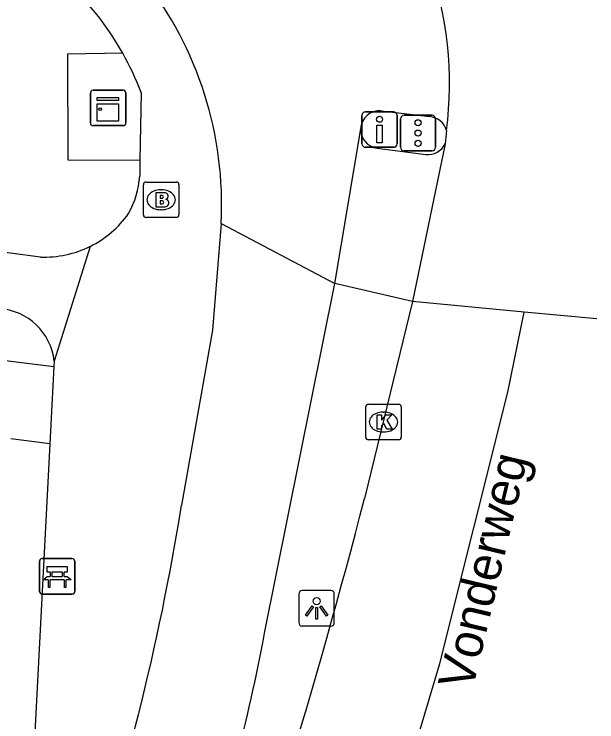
# Model space of a CAD drawing. Extents: x 159961 to 160856, y 382704 to 383353.
# Drawn here: x 160671.59 to 160688.01, y 383253.46 to 383273.4 of the extents above; entities that cross this region are included whole.
import ezdxf

# ---------------------------------------------------------------- set-up
doc = ezdxf.new("R2010")
doc.units = 0
for name, color, linetype in [('IMGEO_Bank', 7, 'Continuous'), ('IMGEO_Brandkraan', 7, 'Continuous'), ('IMGEO_Drukknoppaal', 7, 'Continuous'), ('IMGEO_Fietspad_open', 7, 'Continuous'), ('IMGEO_Kast', 7, 'Continuous'), ('IMGEO_Kolk', 7, 'Continuous'), ('IMGEO_Lichtpunt', 7, 'Continuous'), ('IMGEO_Openbare_ruimte_label', 7, 'Continuous'), ('IMGEO_Rijbaan_lokaal_gesloten', 7, 'Continuous'), ('IMGEO_Verkeersregelinstallatiepaal', 7, 'Continuous'), ('IMGEO_Voetpad_open', 7, 'Continuous')]:
    doc.layers.add(name, color=color, linetype=linetype)

msp = doc.modelspace()

# ---------------------------------------------------------------- linework, layer by layer
at = {"layer": 'IMGEO_Bank'}
for p, q in [((160672.38, 383258.058), (160673.221, 383258.058)), ((160673.221, 383258.058), (160672.38, 383258.058)), ((160672.305, 383257.133), (160672.305, 383257.974)), ((160672.305, 383257.974), (160672.305, 383257.133)), ((160673.305, 383257.983), (160673.305, 383257.142)), ((160673.305, 383257.142), (160673.305, 383257.983)), ((160672.614, 383257.564), (160672.614, 383257.67)), ((160672.658, 383257.67), (160672.658, 383257.564)), ((160672.946, 383257.676), (160672.664, 383257.676)), ((160672.952, 383257.564), (160672.952, 383257.67)), ((160672.996, 383257.67), (160672.996, 383257.564)), ((160673.002, 383257.456), (160672.609, 383257.456)), ((160672.664, 383257.558), (160672.946, 383257.558)), ((160673.23, 383257.058), (160672.389, 383257.058)), ((160672.389, 383257.058), (160673.23, 383257.058))]:
    msp.add_line(p, q, dxfattribs=at)
for points in [[(160672.608, 383257.676), (160672.522, 383257.676), (160672.522, 383257.837), (160673.085, 383257.837), (160673.085, 383257.676), (160673.002, 383257.676)], [(160672.552, 383257.456), (160672.41, 383257.456), (160672.522, 383257.558), (160672.608, 383257.558)], [(160672.602, 383257.449), (160672.602, 383257.242), (160672.559, 383257.242), (160672.559, 383257.449)], [(160673.002, 383257.558), (160673.085, 383257.558), (160673.197, 383257.456), (160673.058, 383257.456)], [(160673.052, 383257.449), (160673.052, 383257.242), (160673.008, 383257.242), (160673.008, 383257.449)]]:
    msp.add_lwpolyline(points, dxfattribs=at)
for centre, radius, start, end in [((160672.383, 383257.98), 0.0779, 92.4484, 184.2845), ((160672.383, 383257.98), 0.0779, 92.4484, 184.2845), ((160673.227, 383257.98), 0.0779, 2.4484, 94.2845), ((160673.227, 383257.98), 0.0779, 2.4484, 94.2845), ((160672.607, 383257.669), 0.00671, 2.8957, 87.1043), ((160672.664, 383257.669), 0.00671, 92.8957, 177.1043), ((160672.946, 383257.669), 0.00671, 2.8957, 87.1043), ((160673.003, 383257.669), 0.00671, 92.8957, 177.1043), ((160672.552, 383257.449), 0.00671, 2.8957, 87.1043), ((160672.609, 383257.449), 0.00671, 92.8957, 177.1043), ((160672.607, 383257.565), 0.00671, 272.8957, 357.1043), ((160672.664, 383257.565), 0.00671, 182.8957, 267.1043), ((160672.946, 383257.565), 0.00671, 272.8957, 357.1043), ((160673.003, 383257.565), 0.00671, 182.8957, 267.1043), ((160673.001, 383257.449), 0.00671, 2.8957, 87.1043), ((160673.058, 383257.449), 0.00671, 92.8957, 177.1043), ((160672.383, 383257.136), 0.0779, 182.4484, 274.2845), ((160672.383, 383257.136), 0.0779, 182.4484, 274.2845), ((160673.227, 383257.136), 0.0779, 272.4484, 4.2845), ((160673.227, 383257.136), 0.0779, 272.4484, 4.2845)]:
    msp.add_arc(centre, radius, start, end, dxfattribs=at)
at = {"layer": 'IMGEO_Brandkraan'}
for p, q in [((160675.308, 383268.67), (160676.16, 383268.67)), ((160675.233, 383267.744), (160675.233, 383268.596)), ((160675.721, 383268.45), (160675.746, 383268.45)), ((160676.234, 383268.596), (160676.234, 383267.744)), ((160675.744, 383267.89), (160675.719, 383267.89)), ((160676.16, 383267.67), (160675.308, 383267.67))]:
    msp.add_line(p, q, dxfattribs=at)
for points in [[(160675.308, 383268.67), (160676.16, 383268.67)], [(160675.233, 383267.744), (160675.233, 383268.596)], [(160676.234, 383268.596), (160676.234, 383267.744)], [(160675.581, 383268.37), (160675.581, 383267.97), (160675.794, 383267.97)], [(160675.812, 383268.37), (160675.581, 383268.37)], [(160675.76, 383268.289), (160675.706, 383268.289), (160675.706, 383268.213)], [(160675.706, 383268.213), (160675.759, 383268.213)], [(160675.768, 383268.137), (160675.706, 383268.137), (160675.706, 383268.056)], [(160675.706, 383268.056), (160675.768, 383268.056)], [(160676.16, 383267.67), (160675.308, 383267.67)]]:
    msp.add_lwpolyline(points, dxfattribs=at)
for centre, radius, start, end in [((160675.31, 383268.594), 0.0765, 91.552, 178.448), ((160675.31, 383268.594), 0.0765, 91.552, 178.448), ((160676.158, 383268.594), 0.0765, 1.552, 88.448), ((160676.158, 383268.594), 0.0765, 1.552, 88.448), ((160675.761, 383268.251), 0.0379, 267.8285, 90.9355), ((160675.816, 383268.225), 0.145, 59.4692, 91.5367), ((160675.841, 383268.272), 0.0922, 285.5137, 58.1501), ((160675.769, 383268.096), 0.0404, 269.8759, 90.5077), ((160675.846, 383268.08), 0.105, 301.3115, 78.989), ((160675.8, 383268.221), 0.251, 268.6676, 293.5347), ((160675.31, 383267.746), 0.0765, 181.552, 268.448), ((160675.31, 383267.746), 0.0765, 181.552, 268.448), ((160676.158, 383267.746), 0.0765, 271.552, 358.448), ((160676.158, 383267.746), 0.0765, 271.552, 358.448)]:
    msp.add_arc(centre, radius, start, end, dxfattribs=at)
for centre, major_axis, ratio, start_param, end_param in [((160675.72, 383268.17), (-0.387, 0.002), 0.722429, 4.712389, 7.853982), ((160675.745, 383268.17), (-0.39, 0.002), 0.717154, 1.570796, 4.712389)]:
    msp.add_ellipse(centre, major_axis=major_axis, ratio=ratio, start_param=start_param, end_param=end_param, dxfattribs=at)
at = {"layer": 'IMGEO_Drukknoppaal'}
for p, q in [((160681.49, 383270.649), (160682.28, 383270.649)), ((160682.28, 383270.649), (160681.49, 383270.649)), ((160681.39, 383269.749), (160681.39, 383270.549)), ((160681.39, 383270.549), (160681.39, 383269.749)), ((160682.38, 383270.549), (160682.38, 383269.749)), ((160682.38, 383269.749), (160682.38, 383270.549)), ((160682.28, 383269.649), (160681.49, 383269.649)), ((160681.49, 383269.649), (160682.28, 383269.649))]:
    msp.add_line(p, q, dxfattribs=at)
msp.add_lwpolyline([(160681.96, 383270.274), (160681.96, 383269.774), (160681.81, 383269.774), (160681.81, 383270.274), (160681.96, 383270.274)], dxfattribs=at)
msp.add_circle((160681.885, 383270.439), 0.085, dxfattribs=at)
for centre, start, end in [((160681.49, 383270.549), 90, 180), ((160681.49, 383270.549), 90, 180), ((160682.28, 383270.549), 0, 90), ((160682.28, 383270.549), 360, 90), ((160681.49, 383269.749), 180, 270), ((160681.49, 383269.749), 180, 270), ((160682.28, 383269.749), 270, 0), ((160682.28, 383269.749), 270, 0)]:
    msp.add_arc(centre, 0.1, start, end, dxfattribs=at)
at = {"layer": 'IMGEO_Fietspad_open'}
for points in [[(160681.934, 383270.676), (160683.298, 383270.513)], [(160680.623, 383265.807), (160681.356, 383270.171)], [(160677.422, 383267.499), (160677.182, 383264.5), (160676.307, 383259.568)], [(160677.422, 383267.499), (160680.623, 383265.807)], [(160678.646, 383255.959), (160680.623, 383265.807)]]:
    msp.add_lwpolyline(points, dxfattribs=at)
for centre, radius, start, end in [((160667.205, 383268.048), 10.232, 356.9258, 38.3051), ((160681.886, 383270.147), 0.531, 84.8501, 177.4375), ((160683.254, 383269.981), 0.534, 15.018, 85.2754), ((160609.909, 383270.125), 67.232, 340.69833, 350.96586), ((160627.783, 383265.419), 51.736, 341.1103, 349.4637)]:
    msp.add_arc(centre, radius, start, end, dxfattribs=at)
at = {"layer": 'IMGEO_Kast'}
for p, q in [((160673.815, 383271.26), (160674.656, 383271.26)), ((160674.656, 383271.26), (160673.815, 383271.26)), ((160673.74, 383270.335), (160673.74, 383271.176)), ((160673.74, 383271.176), (160673.74, 383270.335)), ((160674.74, 383271.185), (160674.74, 383270.344)), ((160674.74, 383270.344), (160674.74, 383271.185)), ((160674.665, 383270.26), (160673.824, 383270.26)), ((160673.824, 383270.26), (160674.665, 383270.26))]:
    msp.add_line(p, q, dxfattribs=at)
for points in [[(160673.935, 383271.05), (160674.535, 383271.05), (160674.535, 383270.965), (160673.935, 383270.965), (160673.935, 383271.05)], [(160673.935, 383270.875), (160674.535, 383270.875), (160674.535, 383270.386), (160673.935, 383270.386), (160673.935, 383270.875)]]:
    msp.add_lwpolyline(points, dxfattribs=at)
msp.add_circle((160674.019, 383270.724), 0.0377, dxfattribs=at)
for centre, start, end in [((160673.818, 383271.182), 92.4484, 184.2845), ((160673.818, 383271.182), 92.4484, 184.2845), ((160674.662, 383271.182), 2.4484, 94.2845), ((160674.662, 383271.182), 2.4484, 94.2845), ((160673.818, 383270.338), 182.4484, 274.2845), ((160673.818, 383270.338), 182.4484, 274.2845), ((160674.662, 383270.338), 272.4484, 4.2845), ((160674.662, 383270.338), 272.4484, 4.2845)]:
    msp.add_arc(centre, 0.0779, start, end, dxfattribs=at)
at = {"layer": 'IMGEO_Kolk'}
for p, q in [((160681.495, 383261.48), (160681.495, 383262.332)), ((160681.57, 383262.406), (160682.422, 383262.406)), ((160682.496, 383262.332), (160682.496, 383261.48)), ((160681.983, 383262.186), (160682.008, 383262.186)), ((160682.006, 383261.626), (160681.981, 383261.626)), ((160682.422, 383261.406), (160681.57, 383261.406))]:
    msp.add_line(p, q, dxfattribs=at)
for points in [[(160681.495, 383261.48), (160681.495, 383262.332)], [(160681.57, 383262.406), (160682.422, 383262.406)], [(160682.496, 383262.332), (160682.496, 383261.48)], [(160681.816, 383262.106), (160681.939, 383262.106), (160681.939, 383261.955), (160682.069, 383262.106), (160682.233, 383262.106), (160682.087, 383261.955), (160682.24, 383261.706), (160682.088, 383261.706), (160682.003, 383261.87), (160681.939, 383261.803), (160681.939, 383261.706), (160681.816, 383261.706), (160681.816, 383262.106)], [(160682.422, 383261.406), (160681.57, 383261.406)]]:
    msp.add_lwpolyline(points, dxfattribs=at)
for centre, start, end in [((160681.572, 383262.33), 91.552, 178.448), ((160681.572, 383262.33), 91.552, 178.448), ((160682.42, 383262.33), 1.552, 88.448), ((160682.42, 383262.33), 1.552, 88.448), ((160681.572, 383261.482), 181.552, 268.448), ((160681.572, 383261.482), 181.552, 268.448), ((160682.42, 383261.482), 271.552, 358.448), ((160682.42, 383261.482), 271.552, 358.448)]:
    msp.add_arc(centre, 0.0765, start, end, dxfattribs=at)
for centre, major_axis, ratio, start_param, end_param in [((160681.982, 383261.906), (-0.387, 0.002), 0.722429, 4.712389, 7.853982), ((160682.007, 383261.906), (-0.39, 0.002), 0.717154, 1.570796, 4.712389)]:
    msp.add_ellipse(centre, major_axis=major_axis, ratio=ratio, start_param=start_param, end_param=end_param, dxfattribs=at)
at = {"layer": 'IMGEO_Lichtpunt'}
for p, q in [((160679.615, 383257.06), (160679.615, 383256.253)), ((160679.615, 383257.06), (160679.615, 383256.253)), ((160680.517, 383257.155), (160679.709, 383257.155)), ((160680.517, 383257.155), (160679.709, 383257.155)), ((160680.611, 383256.253), (160680.611, 383257.06)), ((160680.611, 383256.253), (160680.611, 383257.06)), ((160679.709, 383256.159), (160680.517, 383256.159)), ((160679.709, 383256.159), (160680.517, 383256.159))]:
    msp.add_line(p, q, dxfattribs=at)
for points in [[(160679.989, 383256.724), (160680.028, 383256.696), (160679.84, 383256.434), (160679.802, 383256.461), (160679.989, 383256.724)], [(160680.091, 383256.676), (160680.138, 383256.676), (160680.138, 383256.354), (160680.091, 383256.354), (160680.091, 383256.676)], [(160680.201, 383256.696), (160680.239, 383256.723), (160680.426, 383256.461), (160680.387, 383256.433), (160680.201, 383256.696)]]:
    msp.add_lwpolyline(points, dxfattribs=at)
msp.add_circle((160680.114, 383256.858), 0.0994, dxfattribs=at)
for centre, start, end in [((160679.709, 383257.06), 90, 180), ((160679.709, 383257.06), 90, 180), ((160680.517, 383257.06), 0, 90), ((160680.517, 383257.06), 0, 90), ((160679.709, 383256.253), 180, 270), ((160679.709, 383256.253), 180, 270), ((160680.517, 383256.253), 270, 0), ((160680.517, 383256.253), 270, 360)]:
    msp.add_arc(centre, 0.0946, start, end, dxfattribs=at)
at = {"layer": 'IMGEO_Rijbaan_lokaal_gesloten'}
for points in [[(160683.77, 383270.119), (160683.732, 383269.744)], [(160683.732, 383269.744), (160682.81, 383265.304)], [(160682.81, 383265.304), (160681.461, 383259.75)], [(160685.962, 383265.005), (160682.81, 383265.304)], [(160662.246, 383165.684), (160661.708, 383172.036), (160661.578, 383178.738), (160661.814, 383184.759), (160662.286, 383189.235), (160662.825, 383192.912), (160663.238, 383194.969), (160664.048, 383198.933), (160664.972, 383202.953), (160665.999, 383206.65), (160666.962, 383209.635), (160668.561, 383214.093), (160671.211, 383220.921), (160675.843, 383232.844), (160678.654, 383240.115), (160681.336, 383247.566), (160683.585, 383255.099), (160685.502, 383262.749), (160685.962, 383265.005)], [(160688.005, 383264.811), (160685.962, 383265.005)]]:
    msp.add_lwpolyline(points, dxfattribs=at)
for centre, radius, start, end in [((160673.55, 383271.438), 10.305, 352.6443, 19.7108), ((160510.528, 383303.757), 176.507, 340.26813, 345.56258)]:
    msp.add_arc(centre, radius, start, end, dxfattribs=at)
at = {"layer": 'IMGEO_Verkeersregelinstallatiepaal'}
for p, q in [((160682.474, 383269.651), (160682.474, 383270.451)), ((160682.474, 383270.451), (160682.474, 383269.651)), ((160682.574, 383270.551), (160683.364, 383270.551)), ((160683.364, 383270.551), (160682.574, 383270.551)), ((160683.464, 383270.451), (160683.464, 383269.651)), ((160683.464, 383269.651), (160683.464, 383270.451)), ((160683.364, 383269.551), (160682.574, 383269.551)), ((160682.574, 383269.551), (160683.364, 383269.551))]:
    msp.add_line(p, q, dxfattribs=at)
for centre in [(160682.969, 383270.341), (160682.969, 383270.051), (160682.969, 383269.761)]:
    msp.add_circle(centre, 0.085, dxfattribs=at)
for centre, start, end in [((160682.574, 383270.451), 90, 180), ((160682.574, 383270.451), 90, 180), ((160683.364, 383270.451), 0, 90), ((160683.364, 383270.451), 360, 90), ((160682.574, 383269.651), 180, 270), ((160682.574, 383269.651), 180, 270), ((160683.364, 383269.651), 270, 0), ((160683.364, 383269.651), 270, 0)]:
    msp.add_arc(centre, 0.1, start, end, dxfattribs=at)
at = {"layer": 'IMGEO_Voetpad_open'}
for points in [[(160672.333, 383266.556), (160671.479, 383266.664), (160610.921, 383274.399), (160607.436, 383274.858)], [(160674.651, 383272.301), (160673.097, 383272.275), (160673.11, 383269.298), (160675.138, 383269.291)], [(160675.173, 383271.196), (160675.138, 383269.291)], [(160681.814, 383269.625), (160683.193, 383269.45)], [(160675.138, 383269.291), (160675.13, 383268.838)], [(160673.73, 383266.857), (160672.722, 383263.626)], [(160682.81, 383265.304), (160680.623, 383265.807)], [(160665.587, 383264.351), (160672.714, 383263.476)], [(160672.714, 383263.476), (160672.6, 383261.293)], [(160672.722, 383263.626), (160672.714, 383263.476)], [(160672.6, 383261.293), (160671.5, 383261.438)], [(160672.6, 383261.293), (160672.144, 383252.615), (160671.337, 383250), (160669.226, 383244.074), (160658.386, 383215.813), (160656.934, 383211.636), (160656.017, 383208.778)]]:
    msp.add_lwpolyline(points, dxfattribs=at)
for centre, radius, start, end in [((160667.178, 383268.091), 8.577, 29.3982, 50.4053), ((160667.298, 383268.152), 8.443, 21.1355, 29.4364), ((160681.883, 383270.148), 0.528, 177.5355, 262.4462), ((160683.253, 383269.981), 0.535, 263.5779, 333.6431), ((160672.652, 383269.004), 2.483, 330.6133, 356.178), ((160672.448, 383269.457), 2.899, 296.2492, 324.7793), ((160672.433, 383269.484), 2.93, 268.045, 296.2734), ((160671.072, 383263.443), 1.66, 6.3273, 86.5521)]:
    msp.add_arc(centre, radius, start, end, dxfattribs=at)

# ---------------------------------------------------------------- texts
at = {"layer": 'IMGEO_Openbare_ruimte_label'}
msp.add_text('Vonderweg', height=1, rotation=76.5889, dxfattribs=at).set_placement((160684.497, 383254.313))

doc.saveas('drawing.dxf')
